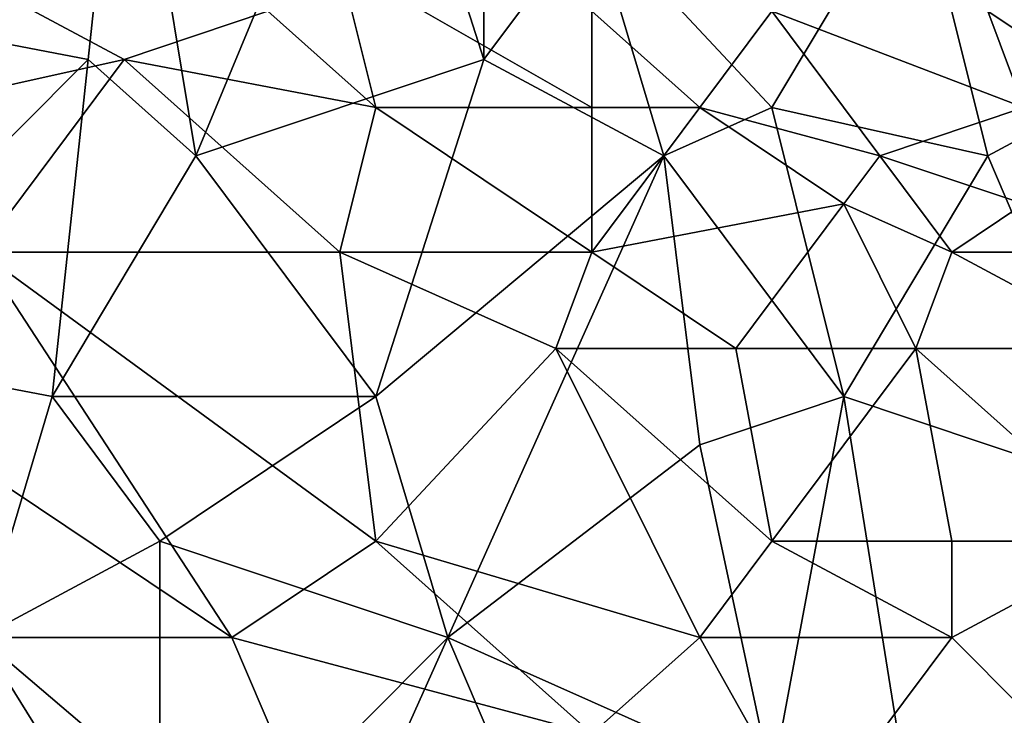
# Model space of a CAD drawing. Extents: x -0.3 to 0.3, y -0.266 to 0.266.
# Tile 303 of 430: x 0.081 to 0.117, y 0.12 to 0.146. Entities that reach past the tile are written whole.
import ezdxf

# ---------------------------------------------------------------- set-up
doc = ezdxf.new("R2010")
doc.units = 0

msp = doc.modelspace()

# ---------------------------------------------------------------- linework, layer by layer
for points in [[(0.097828, 0.144508, 0.765516), (0.097828, 0.167505, 0.765364), (0.093864, 0.156891, 0.764966)], [(0.097828, 0.167505, 0.765364), (0.097828, 0.144508, 0.765516), (0.101792, 0.149815, 0.765921)], [(0.113685, 0.151584, 0.767215), (0.122935, 0.144508, 0.768304), (0.116328, 0.160429, 0.767447)], [(0.122935, 0.144508, 0.768304), (0.126899, 0.148046, 0.76872), (0.116328, 0.160429, 0.767447)], [(0.083293, 0.144508, 0.763707), (0.084614, 0.156891, 0.763747), (0.074043, 0.146277, 0.762364)], [(0.087257, 0.14097, 0.764259), (0.084614, 0.156891, 0.763747), (0.083293, 0.144508, 0.763707)], [(0.087257, 0.14097, 0.764259), (0.093864, 0.156891, 0.764966), (0.084614, 0.156891, 0.763747)], [(0.097828, 0.144508, 0.765516), (0.093864, 0.156891, 0.764966), (0.087257, 0.14097, 0.764259)], [(0.108399, 0.142739, 0.766685), (0.113685, 0.151584, 0.767215), (0.101792, 0.149815, 0.765921)], [(0.116328, 0.14097, 0.767567), (0.113685, 0.151584, 0.767215), (0.108399, 0.142739, 0.766685)], [(0.116328, 0.14097, 0.767567), (0.122935, 0.144508, 0.768304), (0.113685, 0.151584, 0.767215)], [(0.104435, 0.14097, 0.766252), (0.101792, 0.149815, 0.765921), (0.097828, 0.144508, 0.765516)], [(0.104435, 0.14097, 0.766252), (0.108399, 0.142739, 0.766685), (0.101792, 0.149815, 0.765921)], [(0.062422, 0.058292, 0.651207), (0.098325, 0.094278, 0.707415), (0.153116, 0.149106, 0.661847)], [(0.071184, 0.066945, 0.641935), (0.062422, 0.058292, 0.651207), (0.153116, 0.149106, 0.661847)], [(0.073212, 0.068952, 0.639939), (0.071184, 0.066945, 0.641935), (0.153116, 0.149106, 0.661847)], [(0.0752, 0.070919, 0.637953), (0.073212, 0.068952, 0.639939), (0.153116, 0.149106, 0.661847)], [(0.077147, 0.072845, 0.635977), (0.0752, 0.070919, 0.637953), (0.153116, 0.149106, 0.661847)], [(0.079052, 0.07473, 0.634012), (0.077147, 0.072845, 0.635977), (0.153116, 0.149106, 0.661847)], [(0.080917, 0.076574, 0.63206), (0.079052, 0.07473, 0.634012), (0.153116, 0.149106, 0.661847)], [(0.082743, 0.078379, 0.630117), (0.080917, 0.076574, 0.63206), (0.153116, 0.149106, 0.661847)], [(0.08453, 0.080147, 0.628184), (0.082743, 0.078379, 0.630117), (0.153116, 0.149106, 0.661847)], [(0.086383, 0.081978, 0.626145), (0.08453, 0.080147, 0.628184), (0.153116, 0.149106, 0.661847)], [(0.095263, 0.09075, 0.615906), (0.086383, 0.081978, 0.626145), (0.153116, 0.149106, 0.661847)], [(0.101113, 0.096522, 0.608537), (0.095263, 0.09075, 0.615906), (0.153116, 0.149106, 0.661847)], [(0.098325, 0.094278, 0.707415), (0.129371, 0.12534, 0.693811), (0.153116, 0.149106, 0.661847)], [(0.106393, 0.101728, 0.601386), (0.101113, 0.096522, 0.608537), (0.153116, 0.149106, 0.661847)], [(0.111163, 0.106424, 0.594416), (0.106393, 0.101728, 0.601386), (0.153116, 0.149106, 0.661847)], [(0.153116, 0.149106, 0.661847), (0.115452, 0.110642, 0.587633), (0.111163, 0.106424, 0.594416)], [(0.153116, 0.149106, 0.661847), (0.119289, 0.114409, 0.58104), (0.115452, 0.110642, 0.587633)], [(0.076685, 0.142739, 0.711848), (0.078007, 0.148046, 0.712179), (0.084614, 0.144508, 0.712236)], [(0.084614, 0.144508, 0.712236), (0.078007, 0.148046, 0.712179), (0.0899, 0.146277, 0.712494)], [(0.093864, 0.142739, 0.712425), (0.0899, 0.146277, 0.712494), (0.092542, 0.148046, 0.712613)], [(0.101792, 0.142739, 0.712639), (0.092542, 0.148046, 0.712613), (0.101792, 0.146277, 0.712791)], [(0.093864, 0.142739, 0.712425), (0.092542, 0.148046, 0.712613), (0.101792, 0.142739, 0.712639)], [(0.072721, 0.133894, 0.762397), (0.083293, 0.144508, 0.763707), (0.074043, 0.146277, 0.762364)], [(0.084614, 0.144508, 0.712236), (0.0899, 0.146277, 0.712494), (0.093864, 0.142739, 0.712425)], [(0.105756, 0.142739, 0.712683), (0.101792, 0.146277, 0.712791), (0.108399, 0.146277, 0.712776)], [(0.101792, 0.142739, 0.712639), (0.101792, 0.146277, 0.712791), (0.105756, 0.142739, 0.712683)], [(0.112363, 0.14097, 0.712552), (0.105756, 0.142739, 0.712683), (0.108399, 0.146277, 0.712776)], [(0.108399, 0.146277, 0.712776), (0.116328, 0.146277, 0.712418), (0.117649, 0.142739, 0.712418)], [(0.112363, 0.14097, 0.712552), (0.108399, 0.146277, 0.712776), (0.117649, 0.142739, 0.712418)], [(0.121613, 0.142739, 0.712139), (0.116328, 0.146277, 0.712418), (0.122935, 0.146277, 0.711736)], [(0.117649, 0.142739, 0.712418), (0.116328, 0.146277, 0.712418), (0.121613, 0.142739, 0.712139)], [(0.081971, 0.132125, 0.763651), (0.083293, 0.144508, 0.763707), (0.072721, 0.133894, 0.762397)], [(0.076685, 0.142739, 0.711848), (0.084614, 0.144508, 0.712236), (0.079328, 0.137432, 0.711494)], [(0.092542, 0.137432, 0.711939), (0.079328, 0.137432, 0.711494), (0.084614, 0.144508, 0.712236)], [(0.087257, 0.14097, 0.764259), (0.083293, 0.144508, 0.763707), (0.081971, 0.132125, 0.763651)], [(0.092542, 0.137432, 0.711939), (0.084614, 0.144508, 0.712236), (0.093864, 0.142739, 0.712425)], [(0.093864, 0.132125, 0.765087), (0.097828, 0.144508, 0.765516), (0.087257, 0.14097, 0.764259)], [(0.093864, 0.132125, 0.765087), (0.104435, 0.14097, 0.766252), (0.097828, 0.144508, 0.765516)], [(0.121613, 0.128587, 0.768198), (0.122935, 0.144508, 0.768304), (0.116328, 0.14097, 0.767567)], [(0.202647, 0.143044, 0.584312), (0.167234, 0.106822, 0.684081), (0.089653, 0.029259, 0.659767)], [(0.202647, 0.143044, 0.584312), (0.089653, 0.029259, 0.659767), (0.10117, 0.040994, 0.639939)], [(0.202647, 0.143044, 0.584312), (0.10117, 0.040994, 0.639939), (0.103137, 0.042982, 0.637953)], [(0.202647, 0.143044, 0.584312), (0.103137, 0.042982, 0.637953), (0.105063, 0.044929, 0.635977)], [(0.202647, 0.143044, 0.584312), (0.105063, 0.044929, 0.635977), (0.106947, 0.046834, 0.634012)], [(0.202647, 0.143044, 0.584312), (0.106947, 0.046834, 0.634012), (0.108791, 0.048699, 0.63206)], [(0.202647, 0.143044, 0.584312), (0.108791, 0.048699, 0.63206), (0.110597, 0.050525, 0.630117)], [(0.202647, 0.143044, 0.584312), (0.110597, 0.050525, 0.630117), (0.112365, 0.052313, 0.628184)], [(0.202647, 0.143044, 0.584312), (0.112365, 0.052313, 0.628184), (0.114196, 0.054165, 0.626145)], [(0.202647, 0.143044, 0.584312), (0.114196, 0.054165, 0.626145), (0.122968, 0.063045, 0.615906)], [(0.092542, 0.137432, 0.711939), (0.093864, 0.142739, 0.712425), (0.101792, 0.137432, 0.712215)], [(0.101792, 0.137432, 0.712215), (0.093864, 0.142739, 0.712425), (0.101792, 0.142739, 0.712639)], [(0.101792, 0.137432, 0.712215), (0.105756, 0.142739, 0.712683), (0.111042, 0.139201, 0.712467)], [(0.101792, 0.137432, 0.712215), (0.101792, 0.142739, 0.712639), (0.105756, 0.142739, 0.712683)], [(0.111042, 0.132125, 0.76699), (0.108399, 0.142739, 0.766685), (0.104435, 0.14097, 0.766252)], [(0.111042, 0.139201, 0.712467), (0.105756, 0.142739, 0.712683), (0.112363, 0.14097, 0.712552)], [(0.111042, 0.132125, 0.76699), (0.116328, 0.14097, 0.767567), (0.108399, 0.142739, 0.766685)], [(0.112363, 0.14097, 0.712552), (0.117649, 0.142739, 0.712418), (0.117649, 0.139201, 0.712323)], [(0.093864, 0.132125, 0.765087), (0.087257, 0.14097, 0.764259), (0.081971, 0.132125, 0.763651)], [(0.096507, 0.12328, 0.765375), (0.104435, 0.14097, 0.766252), (0.093864, 0.132125, 0.765087)], [(0.096507, 0.12328, 0.765375), (0.105756, 0.130356, 0.766397), (0.104435, 0.14097, 0.766252)], [(0.105756, 0.130356, 0.766397), (0.111042, 0.132125, 0.76699), (0.104435, 0.14097, 0.766252)], [(0.111042, 0.139201, 0.712467), (0.112363, 0.14097, 0.712552), (0.115006, 0.137432, 0.712285)], [(0.111042, 0.132125, 0.76699), (0.121613, 0.128587, 0.768198), (0.116328, 0.14097, 0.767567)], [(0.115006, 0.137432, 0.712285), (0.112363, 0.14097, 0.712552), (0.117649, 0.139201, 0.712323)], [(0.107078, 0.133894, 0.711943), (0.101792, 0.137432, 0.712215), (0.111042, 0.139201, 0.712467)], [(0.111042, 0.139201, 0.712467), (0.113685, 0.133894, 0.711964), (0.107078, 0.133894, 0.711943)], [(0.111042, 0.139201, 0.712467), (0.115006, 0.137432, 0.712285), (0.113685, 0.133894, 0.711964)], [(0.115006, 0.137432, 0.712285), (0.117649, 0.139201, 0.712323), (0.122935, 0.137432, 0.711985)], [(0.088578, 0.12328, 0.710413), (0.075364, 0.132125, 0.71088), (0.079328, 0.137432, 0.711494)], [(0.079328, 0.137432, 0.711494), (0.092542, 0.137432, 0.711939), (0.093864, 0.126818, 0.710865)], [(0.088578, 0.12328, 0.710413), (0.079328, 0.137432, 0.711494), (0.093864, 0.126818, 0.710865)], [(0.101792, 0.137432, 0.712215), (0.100471, 0.133894, 0.711823), (0.092542, 0.137432, 0.711939)], [(0.093864, 0.126818, 0.710865), (0.092542, 0.137432, 0.711939), (0.100471, 0.133894, 0.711823)], [(0.100471, 0.133894, 0.711823), (0.101792, 0.137432, 0.712215), (0.107078, 0.133894, 0.711943)], [(0.115006, 0.137432, 0.712285), (0.121613, 0.133894, 0.711779), (0.113685, 0.133894, 0.711964)], [(0.115006, 0.137432, 0.712285), (0.122935, 0.137432, 0.711985), (0.121613, 0.133894, 0.711779)], [(0.079328, 0.12328, 0.763384), (0.081971, 0.132125, 0.763651), (0.072721, 0.133894, 0.762397)], [(0.105756, 0.12328, 0.710731), (0.093864, 0.126818, 0.710865), (0.100471, 0.133894, 0.711823)], [(0.108399, 0.126818, 0.711125), (0.100471, 0.133894, 0.711823), (0.107078, 0.133894, 0.711943)], [(0.105756, 0.12328, 0.710731), (0.100471, 0.133894, 0.711823), (0.108399, 0.126818, 0.711125)], [(0.108399, 0.126818, 0.711125), (0.107078, 0.133894, 0.711943), (0.113685, 0.133894, 0.711964)], [(0.108399, 0.126818, 0.711125), (0.113685, 0.133894, 0.711964), (0.115006, 0.126818, 0.71112)], [(0.115006, 0.126818, 0.71112), (0.113685, 0.133894, 0.711964), (0.121613, 0.126818, 0.711023)], [(0.121613, 0.126818, 0.711023), (0.113685, 0.133894, 0.711964), (0.121613, 0.133894, 0.711779)], [(0.079328, 0.12328, 0.71025), (0.075364, 0.132125, 0.71088), (0.088578, 0.12328, 0.710413)], [(0.079328, 0.12328, 0.763384), (0.085935, 0.126818, 0.764172), (0.081971, 0.132125, 0.763651)], [(0.085935, 0.126818, 0.764172), (0.093864, 0.132125, 0.765087), (0.081971, 0.132125, 0.763651)], [(0.085935, 0.126818, 0.764172), (0.096507, 0.12328, 0.765375), (0.093864, 0.132125, 0.765087)], [(0.111042, 0.132125, 0.76699), (0.105756, 0.130356, 0.766397), (0.108399, 0.117973, 0.76665)], [(0.108399, 0.117973, 0.76665), (0.115006, 0.107359, 0.767341), (0.111042, 0.132125, 0.76699)], [(0.115006, 0.107359, 0.767341), (0.121613, 0.128587, 0.768198), (0.111042, 0.132125, 0.76699)], [(0.108399, 0.117973, 0.76665), (0.105756, 0.130356, 0.766397), (0.096507, 0.12328, 0.765375)], [(0.115006, 0.107359, 0.767341), (0.124256, 0.112666, 0.768424), (0.121613, 0.128587, 0.768198)], [(0.085935, 0.126818, 0.764172), (0.079328, 0.12328, 0.763384), (0.085935, 0.112666, 0.764222)], [(0.085935, 0.112666, 0.764222), (0.096507, 0.12328, 0.765375), (0.085935, 0.126818, 0.764172)], [(0.101792, 0.119742, 0.710374), (0.088578, 0.12328, 0.710413), (0.093864, 0.126818, 0.710865)], [(0.105756, 0.12328, 0.710731), (0.101792, 0.119742, 0.710374), (0.093864, 0.126818, 0.710865)], [(0.105756, 0.12328, 0.710731), (0.108399, 0.126818, 0.711125), (0.115006, 0.12328, 0.710762)], [(0.115006, 0.12328, 0.710762), (0.108399, 0.126818, 0.711125), (0.115006, 0.126818, 0.71112)], [(0.115006, 0.12328, 0.710762), (0.115006, 0.126818, 0.71112), (0.121613, 0.126818, 0.711023)], [(0.115006, 0.12328, 0.710762), (0.121613, 0.126818, 0.711023), (0.120292, 0.117973, 0.710269)], [(0.098325, 0.094278, 0.707415), (0.114887, 0.110845, 0.702836), (0.129371, 0.12534, 0.693811)], [(0.114887, 0.110845, 0.702836), (0.122371, 0.118334, 0.698878), (0.129371, 0.12534, 0.693811)], [(0.076685, 0.107359, 0.763164), (0.085935, 0.112666, 0.764222), (0.079328, 0.12328, 0.763384)], [(0.078007, 0.119742, 0.710002), (0.079328, 0.12328, 0.71025), (0.093864, 0.110897, 0.709713)], [(0.093864, 0.110897, 0.709713), (0.079328, 0.12328, 0.71025), (0.088578, 0.12328, 0.710413)], [(0.088578, 0.10559, 0.764497), (0.096507, 0.12328, 0.765375), (0.085935, 0.112666, 0.764222)], [(0.093864, 0.110897, 0.709713), (0.088578, 0.12328, 0.710413), (0.101792, 0.119742, 0.710374)], [(0.088578, 0.10559, 0.764497), (0.101792, 0.110897, 0.765897), (0.096507, 0.12328, 0.765375)], [(0.101792, 0.110897, 0.765897), (0.108399, 0.117973, 0.76665), (0.096507, 0.12328, 0.765375)], [(0.101792, 0.119742, 0.710374), (0.105756, 0.12328, 0.710731), (0.109721, 0.116204, 0.710161)], [(0.115006, 0.12328, 0.710762), (0.109721, 0.116204, 0.710161), (0.105756, 0.12328, 0.710731)], [(0.120292, 0.117973, 0.710269), (0.109721, 0.116204, 0.710161), (0.115006, 0.12328, 0.710762)]]:
    msp.add_3dface(points)

doc.saveas('drawing.dxf')
